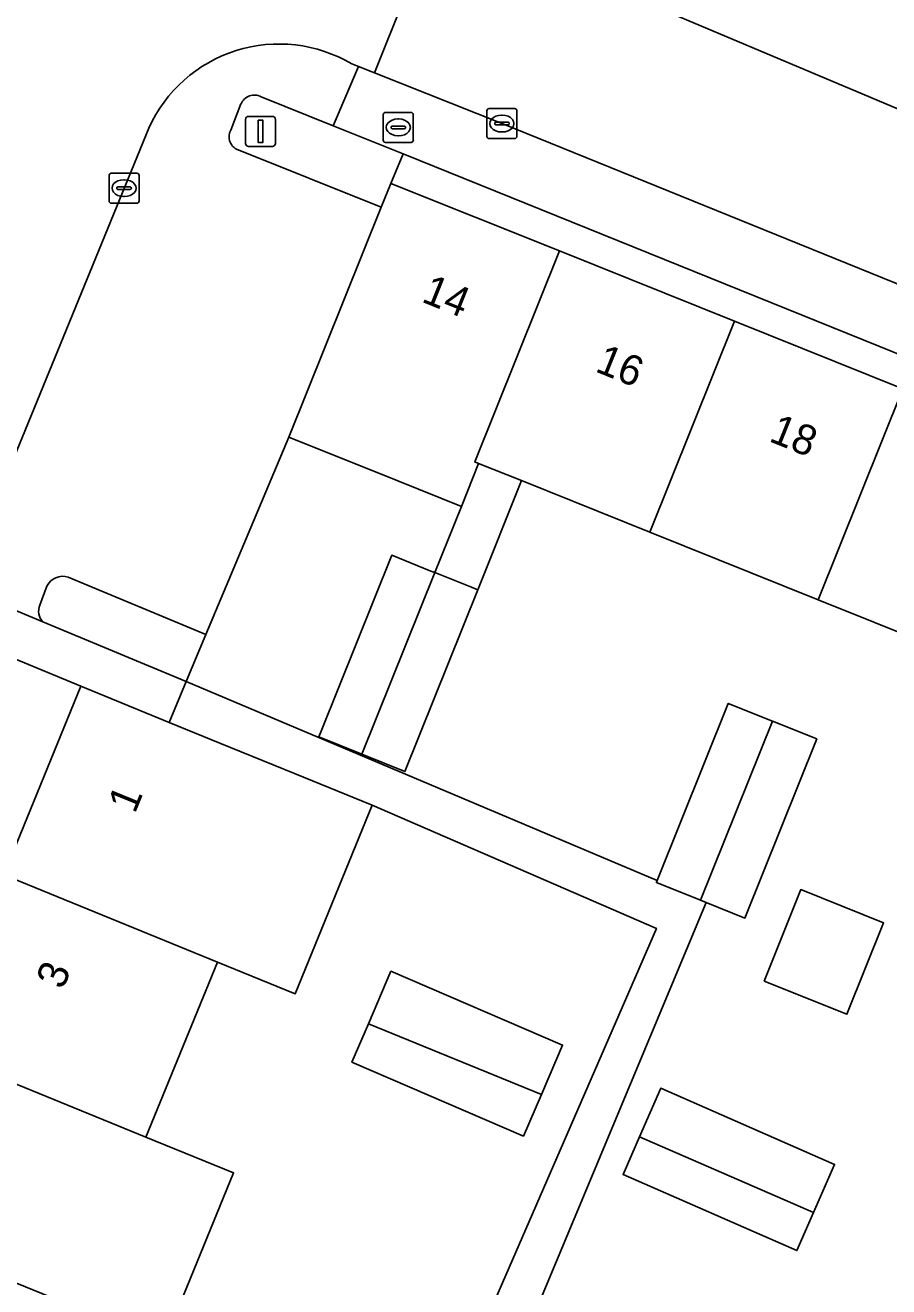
# Model space of a CAD drawing. Extents: x 162803 to 163818, y 381639 to 382475.
# Drawn here: x 163303.48 to 163332.23, y 382068.11 to 382110.11 of the extents above; entities that cross this region are included whole.
import ezdxf

# ---------------------------------------------------------------- set-up
doc = ezdxf.new("R2010")
doc.units = 0
for name, color, linetype in [('IMGEO_Brandkraan', 7, 'Continuous'), ('IMGEO_Erf', 7, 'Continuous'), ('IMGEO_Groenvoorziening', 7, 'Continuous'), ('IMGEO_Kolk', 7, 'Continuous'), ('IMGEO_Lichtmast', 7, 'Continuous'), ('IMGEO_Pand', 7, 'Continuous'), ('IMGEO_Pand_nummerreeks', 7, 'Continuous'), ('IMGEO_Parkeervlak_open', 7, 'Continuous'), ('IMGEO_Rijbaan_lokaal_open', 7, 'Continuous'), ('IMGEO_Voetpad_open', 7, 'Continuous')]:
    doc.layers.add(name, color=color, linetype=linetype)

msp = doc.modelspace()

# ---------------------------------------------------------------- linework, layer by layer
at = {"layer": 'IMGEO_Brandkraan'}
for p, q in [((163315.397, 382106.284), (163315.397, 382107.136)), ((163315.472, 382107.21), (163316.324, 382107.21)), ((163315.885, 382106.99), (163315.91, 382106.99)), ((163316.398, 382107.136), (163316.398, 382106.284)), ((163315.656, 382106.704), (163315.656, 382106.716)), ((163316.094, 382106.667), (163315.696, 382106.667)), ((163315.699, 382106.753), (163316.097, 382106.753)), ((163315.908, 382106.43), (163315.883, 382106.43)), ((163316.14, 382106.716), (163316.14, 382106.704)), ((163316.324, 382106.21), (163315.472, 382106.21))]:
    msp.add_line(p, q, dxfattribs=at)
for points in [[(163315.397, 382106.284), (163315.397, 382107.136)], [(163315.472, 382107.21), (163316.324, 382107.21)], [(163316.398, 382107.136), (163316.398, 382106.284)], [(163316.324, 382106.21), (163315.472, 382106.21)]]:
    msp.add_lwpolyline(points, dxfattribs=at)
for centre, radius, start, end in [((163315.474, 382107.134), 0.0765, 91.552, 178.448), ((163315.474, 382107.134), 0.0765, 91.552, 178.448), ((163316.322, 382107.134), 0.0765, 1.552, 88.448), ((163316.322, 382107.134), 0.0765, 1.552, 88.448), ((163315.696, 382106.713), 0.0403, 85.8775, 175.7526), ((163315.693, 382106.703), 0.0366, 178.938, 274.7102), ((163316.097, 382106.71), 0.043, 264.8664, 352.4533), ((163316.101, 382106.715), 0.0386, 1.7309, 96.639), ((163315.474, 382106.286), 0.0765, 181.552, 268.448), ((163315.474, 382106.286), 0.0765, 181.552, 268.448), ((163316.322, 382106.286), 0.0765, 271.552, 358.448), ((163316.322, 382106.286), 0.0765, 271.552, 358.448)]:
    msp.add_arc(centre, radius, start, end, dxfattribs=at)
for centre, major_axis, ratio, start_param, end_param in [((163315.884, 382106.71), (-0.387, 0.002), 0.722429, 4.712389, 7.853982), ((163315.909, 382106.71), (-0.39, 0.002), 0.717154, 1.570796, 4.712389)]:
    msp.add_ellipse(centre, major_axis=major_axis, ratio=ratio, start_param=start_param, end_param=end_param, dxfattribs=at)
at = {"layer": 'IMGEO_Erf'}
for points in [[(163353.303, 382090.772), (163316.062, 382105.827), (163315.649, 382104.847), (163321.261, 382102.595), (163327.09, 382100.255), (163332.699, 382098.004)], [(163335.443, 382088.753), (163329.882, 382090.985), (163324.273, 382093.236), (163320.005, 382094.949), (163318.546, 382091.314), (163316.117, 382085.264), (163314.683, 382085.839), (163313.25, 382086.415), (163313.329, 382086.613), (163315.678, 382092.464), (163316.985, 382091.94), (163317.112, 382091.889), (163317.997, 382094.093), (163315.88, 382094.942), (163312.257, 382096.396), (163309.494, 382089.826), (163308.836, 382088.261), (163324.52, 382081.642), (163326.884, 382087.531), (163328.356, 382086.94), (163329.828, 382086.349), (163327.435, 382080.388), (163326.145, 382080.906), (163315.541, 382055.478)], [(163295.844, 382064.889), (163298.063, 382070.322), (163300.382, 382076), (163302.762, 382081.827), (163305.325, 382088.102), (163302.149, 382089.42), (163278.323, 382030.765)], [(163314.095, 382056.11), (163324.491, 382080.044), (163315.027, 382084.14), (163312.464, 382077.865), (163309.875, 382078.922), (163307.495, 382073.095), (163310.414, 382071.903), (163308.095, 382066.225)]]:
    msp.add_lwpolyline(points, dxfattribs=at)
for points in [[(163328.079, 382078.291), (163329.3, 382081.333), (163332.054, 382080.227), (163330.834, 382077.186)], [(163314.351, 382075.589), (163314.902, 382076.869), (163315.654, 382078.616), (163321.367, 382076.157), (163320.661, 382074.517), (163320.064, 382073.13)], [(163324.639, 382074.719), (163330.427, 382072.184), (163329.726, 382070.583), (163329.172, 382069.317), (163323.384, 382071.852), (163323.931, 382073.101)]]:
    msp.add_lwpolyline(points, close=True, dxfattribs=at)
at = {"layer": 'IMGEO_Groenvoorziening'}
msp.add_lwpolyline([(163333.609, 382106.878), (163334.894, 382109.877), (163320.087, 382115.873), (163318.948, 382112.982), (163321.539, 382111.966)], close=True, dxfattribs=at)
for points in [[(163310.51, 382105.986), (163315.33, 382104.052), (163315.649, 382104.847), (163316.062, 382105.827), (163313.728, 382106.765), (163311.327, 382107.731)], [(163310.66, 382107.494), (163310.318, 382106.618)], [(163304.065, 382090.247), (163308.836, 382088.261), (163309.494, 382089.826), (163304.905, 382091.738)], [(163304.2, 382091.441), (163303.961, 382090.807)]]:
    msp.add_lwpolyline(points, dxfattribs=at)
for centre, radius, start, end in [((163311.104, 382107.303), 0.483, 62.4379, 156.6847), ((163310.726, 382106.397), 0.464, 151.5647, 242.2326), ((163304.729, 382091.171), 0.594, 72.7494, 152.9397), ((163304.444, 382090.607), 0.523, 157.5261, 223.5155)]:
    msp.add_arc(centre, radius, start, end, dxfattribs=at)
at = {"layer": 'IMGEO_Kolk'}
for p, q in [((163318.923, 382107.337), (163319.775, 382107.337)), ((163318.848, 382106.411), (163318.848, 382107.263)), ((163319.15, 382106.88), (163319.548, 382106.88)), ((163319.336, 382107.117), (163319.361, 382107.117)), ((163319.849, 382107.263), (163319.849, 382106.411)), ((163319.107, 382106.831), (163319.107, 382106.843)), ((163319.545, 382106.794), (163319.147, 382106.794)), ((163319.359, 382106.557), (163319.334, 382106.557)), ((163319.591, 382106.843), (163319.591, 382106.831)), ((163319.775, 382106.337), (163318.923, 382106.337)), ((163306.342, 382105.186), (163307.194, 382105.186)), ((163306.267, 382104.26), (163306.267, 382105.112)), ((163306.755, 382104.966), (163306.78, 382104.966)), ((163307.268, 382105.112), (163307.268, 382104.26)), ((163306.526, 382104.68), (163306.526, 382104.692)), ((163306.964, 382104.643), (163306.566, 382104.643)), ((163306.569, 382104.729), (163306.967, 382104.729)), ((163306.778, 382104.406), (163306.753, 382104.406)), ((163307.01, 382104.692), (163307.01, 382104.68)), ((163307.194, 382104.186), (163306.342, 382104.186))]:
    msp.add_line(p, q, dxfattribs=at)
for points in [[(163318.923, 382107.337), (163319.775, 382107.337)], [(163318.848, 382106.411), (163318.848, 382107.263)], [(163319.849, 382107.263), (163319.849, 382106.411)], [(163319.775, 382106.337), (163318.923, 382106.337)], [(163306.342, 382105.186), (163307.194, 382105.186)], [(163306.267, 382104.26), (163306.267, 382105.112)], [(163307.268, 382105.112), (163307.268, 382104.26)], [(163307.194, 382104.186), (163306.342, 382104.186)]]:
    msp.add_lwpolyline(points, dxfattribs=at)
for centre, radius, start, end in [((163318.925, 382107.261), 0.0765, 91.552, 178.448), ((163318.925, 382107.261), 0.0765, 91.552, 178.448), ((163319.773, 382107.261), 0.0765, 1.552, 88.448), ((163319.773, 382107.261), 0.0765, 1.552, 88.448), ((163319.147, 382106.84), 0.0403, 85.8775, 175.7526), ((163319.552, 382106.842), 0.0386, 1.7309, 96.639), ((163319.144, 382106.83), 0.0366, 178.938, 274.7102), ((163319.548, 382106.837), 0.043, 264.8664, 352.4533), ((163318.925, 382106.413), 0.0765, 181.552, 268.448), ((163318.925, 382106.413), 0.0765, 181.552, 268.448), ((163319.773, 382106.413), 0.0765, 271.552, 358.448), ((163319.773, 382106.413), 0.0765, 271.552, 358.448), ((163306.344, 382105.11), 0.0765, 91.552, 178.448), ((163306.344, 382105.11), 0.0765, 91.552, 178.448), ((163307.192, 382105.11), 0.0765, 1.552, 88.448), ((163307.192, 382105.11), 0.0765, 1.552, 88.448), ((163306.566, 382104.689), 0.0403, 85.8775, 175.7526), ((163306.563, 382104.679), 0.0366, 178.938, 274.7102), ((163306.967, 382104.686), 0.043, 264.8664, 352.4533), ((163306.971, 382104.691), 0.0386, 1.7309, 96.639), ((163306.344, 382104.262), 0.0765, 181.552, 268.448), ((163306.344, 382104.262), 0.0765, 181.552, 268.448), ((163307.192, 382104.262), 0.0765, 271.552, 358.448), ((163307.192, 382104.262), 0.0765, 271.552, 358.448)]:
    msp.add_arc(centre, radius, start, end, dxfattribs=at)
for centre, major_axis, ratio, start_param, end_param in [((163319.335, 382106.837), (-0.387, 0.002), 0.722429, 4.712389, 7.853982), ((163319.36, 382106.837), (-0.39, 0.002), 0.717154, 1.570796, 4.712389), ((163306.754, 382104.686), (-0.387, 0.002), 0.722429, 4.712389, 7.853982), ((163306.779, 382104.686), (-0.39, 0.002), 0.717154, 1.570796, 4.712389)]:
    msp.add_ellipse(centre, major_axis=major_axis, ratio=ratio, start_param=start_param, end_param=end_param, dxfattribs=at)
at = {"layer": 'IMGEO_Lichtmast'}
for p, q in [((163310.814, 382106.177), (163310.814, 382106.977)), ((163310.814, 382106.977), (163310.814, 382106.177)), ((163310.914, 382107.077), (163311.704, 382107.077)), ((163311.704, 382107.077), (163310.914, 382107.077)), ((163311.804, 382106.977), (163311.804, 382106.177)), ((163311.804, 382106.177), (163311.804, 382106.977)), ((163311.704, 382106.077), (163310.914, 382106.077)), ((163310.914, 382106.077), (163311.704, 382106.077))]:
    msp.add_line(p, q, dxfattribs=at)
msp.add_lwpolyline([(163311.234, 382106.952), (163311.384, 382106.952), (163311.384, 382106.202), (163311.234, 382106.202), (163311.234, 382106.952)], dxfattribs=at)
for centre, start, end in [((163310.914, 382106.977), 90, 180), ((163310.914, 382106.977), 90, 180), ((163311.704, 382106.977), 0, 90), ((163311.704, 382106.977), 360, 90), ((163310.914, 382106.177), 180, 270), ((163310.914, 382106.177), 180, 270), ((163311.704, 382106.177), 270, 0), ((163311.704, 382106.177), 270, 0)]:
    msp.add_arc(centre, 0.1, start, end, dxfattribs=at)
at = {"layer": 'IMGEO_Pand'}
for points in [[(163321.261, 382102.595), (163315.649, 382104.847), (163315.33, 382104.052), (163312.257, 382096.396), (163315.88, 382094.942), (163317.997, 382094.093), (163318.571, 382095.524), (163318.444, 382095.575)], [(163327.09, 382100.255), (163321.261, 382102.595), (163318.444, 382095.575), (163318.571, 382095.524), (163320.005, 382094.949), (163324.273, 382093.236)], [(163327.09, 382100.255), (163324.273, 382093.236), (163329.882, 382090.985), (163332.699, 382098.004)], [(163335.443, 382088.753), (163338.26, 382095.772), (163332.699, 382098.004), (163329.882, 382090.985)], [(163320.005, 382094.949), (163318.571, 382095.524), (163317.997, 382094.093), (163317.112, 382091.889), (163318.333, 382091.399), (163318.546, 382091.314)], [(163317.112, 382091.889), (163316.985, 382091.94), (163315.678, 382092.464), (163313.329, 382086.613), (163313.25, 382086.415), (163314.683, 382085.839)], [(163318.546, 382091.314), (163318.333, 382091.399), (163317.112, 382091.889), (163314.683, 382085.839), (163316.117, 382085.264)], [(163309.875, 382078.922), (163312.464, 382077.865), (163315.027, 382084.14), (163312.438, 382085.197), (163309.954, 382086.213), (163308.265, 382086.902), (163305.325, 382088.102), (163302.762, 382081.827)], [(163328.356, 382086.94), (163326.884, 382087.531), (163324.52, 382081.642), (163324.491, 382081.57), (163325.963, 382080.979)], [(163328.356, 382086.94), (163325.963, 382080.979), (163326.145, 382080.906), (163327.435, 382080.388), (163329.828, 382086.349)], [(163309.875, 382078.922), (163302.762, 382081.827), (163300.382, 382076), (163307.495, 382073.095)], [(163328.079, 382078.291), (163330.834, 382077.186), (163332.054, 382080.227), (163329.3, 382081.333)], [(163320.661, 382074.517), (163321.367, 382076.157), (163315.654, 382078.616), (163314.902, 382076.869)], [(163320.661, 382074.517), (163314.902, 382076.869), (163314.351, 382075.589), (163320.064, 382073.13)], [(163310.414, 382071.903), (163307.495, 382073.095), (163300.382, 382076), (163298.063, 382070.322), (163305.176, 382067.417), (163308.095, 382066.225)], [(163329.726, 382070.583), (163330.427, 382072.184), (163324.639, 382074.719), (163323.931, 382073.101)], [(163329.726, 382070.583), (163323.931, 382073.101), (163323.384, 382071.852), (163329.172, 382069.317)]]:
    msp.add_lwpolyline(points, close=True, dxfattribs=at)
at = {"layer": 'IMGEO_Parkeervlak_open'}
for points in [[(163311.327, 382107.731), (163313.728, 382106.765), (163314.573, 382108.734), (163314.353, 382108.821)], [(163310.318, 382106.618), (163310.66, 382107.494)], [(163307.589, 382106.686), (163301.319, 382091.39), (163304.065, 382090.247)], [(163304.905, 382091.738), (163309.494, 382089.826), (163312.257, 382096.396), (163315.33, 382104.052), (163310.51, 382105.986)], [(163303.961, 382090.807), (163304.2, 382091.441)]]:
    msp.add_lwpolyline(points, dxfattribs=at)
for centre, radius, start, end in [((163311.926, 382104.728), 4.758, 59.3308, 155.7049), ((163311.104, 382107.303), 0.483, 62.4379, 156.6847), ((163310.726, 382106.397), 0.464, 151.5647, 242.2326), ((163304.729, 382091.171), 0.594, 72.7494, 152.9397), ((163304.444, 382090.607), 0.523, 157.5261, 223.5155)]:
    msp.add_arc(centre, radius, start, end, dxfattribs=at)
at = {"layer": 'IMGEO_Rijbaan_lokaal_open'}
for points in [[(163314.353, 382108.821), (163314.573, 382108.734), (163315.105, 382108.523), (163317.167, 382113.689), (163301.987, 382119.908), (163301.391, 382120.142), (163299.538, 382115.468), (163300.116, 382115.239), (163300.4, 382115.092)], [(163299.871, 382091.192), (163301.036, 382090.711), (163301.319, 382091.39), (163307.589, 382106.686)]]:
    msp.add_lwpolyline(points, dxfattribs=at)
msp.add_lwpolyline([(163337.2, 382105.36), (163335.371, 382106.135), (163333.609, 382106.878), (163321.539, 382111.966), (163318.948, 382112.982), (163317.676, 382113.48), (163317.167, 382113.689), (163315.105, 382108.523), (163319.378, 382106.827), (163335.196, 382100.412)], close=True, dxfattribs=at)
msp.add_arc((163311.926, 382104.728), 4.758, 59.3308, 155.7049, dxfattribs=at)
at = {"layer": 'IMGEO_Voetpad_open'}
for points in [[(163314.573, 382108.734), (163313.728, 382106.765), (163316.062, 382105.827), (163353.303, 382090.772), (163353.91, 382092.809), (163353.295, 382093.06), (163348.731, 382094.918), (163337.756, 382099.373), (163335.196, 382100.412), (163319.378, 382106.827), (163315.105, 382108.523)], [(163308.836, 382088.261), (163308.265, 382086.902), (163309.954, 382086.213), (163312.438, 382085.197), (163315.027, 382084.14), (163324.491, 382080.044), (163314.095, 382056.11), (163315.541, 382055.478), (163326.145, 382080.906), (163325.963, 382080.979), (163324.491, 382081.57), (163324.52, 382081.642)]]:
    msp.add_lwpolyline(points, close=True, dxfattribs=at)
msp.add_lwpolyline([(163279.555, 382028.679), (163280.108, 382030.045), (163278.323, 382030.765), (163302.149, 382089.42), (163305.325, 382088.102), (163308.265, 382086.902), (163308.836, 382088.261), (163304.065, 382090.247), (163301.319, 382091.39), (163301.036, 382090.711), (163299.871, 382091.192)], dxfattribs=at)

# ---------------------------------------------------------------- texts
at = {"layer": 'IMGEO_Pand_nummerreeks'}
for s, rotation, p in [('14', 338.1302, (163316.635, 382100.917)), ('16', 338.1302, (163322.416, 382098.596)), ('18', 338.132, (163328.201, 382096.275)), ('1', 67.783, (163307.126, 382083.835)), ('3', 67.783, (163304.732, 382077.976))]:
    msp.add_text(s, height=1, rotation=rotation, dxfattribs=at).set_placement(p)

doc.saveas('drawing.dxf')
